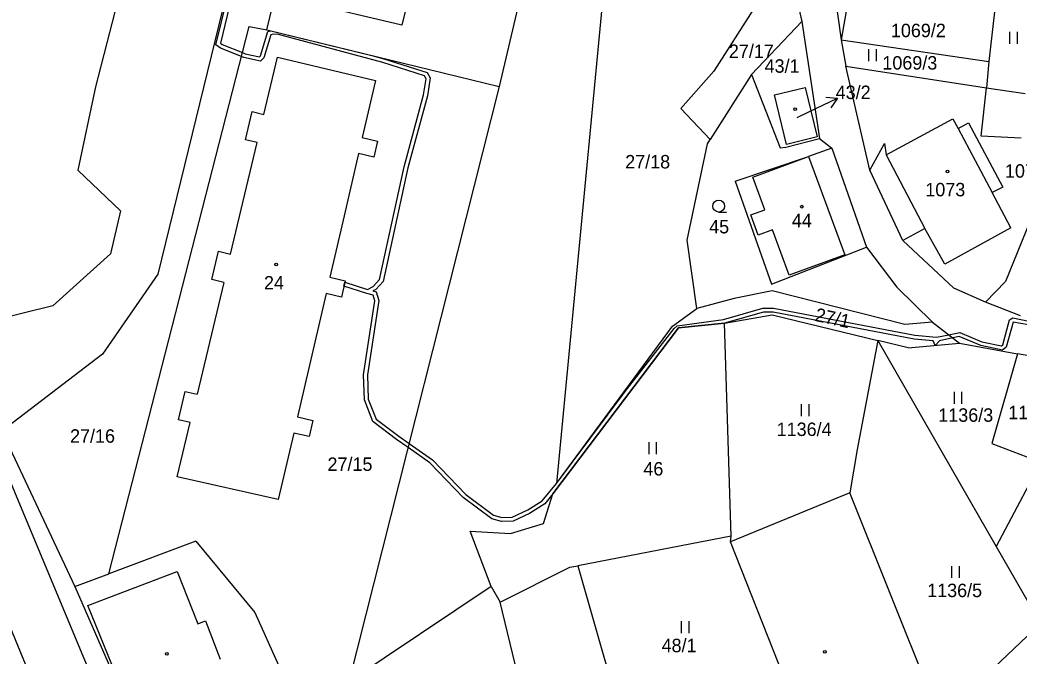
# Model space of a CAD drawing. Extents: x -670359 to -660124, y -978807 to -970072.
# Drawn here: x -670231.4 to -670104.9, y -977791.9 to -977711.4 of the extents above; entities that cross this region are included whole.
import ezdxf

# ---------------------------------------------------------------- set-up
doc = ezdxf.new("R2010")
doc.units = 0
for name, color, linetype in [('Hranice parcel', 7, 'Continuous'), ('Parcelní čísla', 7, 'Continuous'), ('Vnitřní kresba', 7, 'Continuous'), ('Věcná břemena k části', 7, 'Continuous'), ('Značky budov', 7, 'Continuous'), ('Značky kultur', 7, 'Continuous')]:
    doc.layers.add(name, color=color, linetype=linetype)

msp = doc.modelspace()

# ---------------------------------------------------------------- linework, layer by layer
at = {"layer": 'Hranice parcel'}
for p, q in [((-670108.73, -977716.63), (-670109.04, -977719.94)), ((-670135.87, -977720.84), (-670131.98, -977719.91)), ((-670131.98, -977719.91), (-670130.47, -977726.18)), ((-670134.36, -977727.12), (-670135.87, -977720.84)), ((-670130.47, -977726.18), (-670134.36, -977727.12))]:
    msp.add_line(p, q, dxfattribs=at)
for points in [[(-670163.89, -977539.01), (-670213.94, -977743.56)], [(-670228.39, -977798.54), (-670235.68, -977780.88), (-670248.21, -977752.09), (-670257.66, -977728.06), (-670261.88, -977714.27), (-670262.87, -977707.81), (-670263.3, -977700.83), (-670262.9, -977694.87), (-670261.36, -977686.41), (-670250.36, -977641.2)], [(-670183.39, -977889.81), (-670193.56, -977862.25), (-670201.26, -977845.22), (-670205.62, -977834.5), (-670231.98, -977771.32), (-670242.71, -977745.05), (-670249.53, -977728.04), (-670253.85, -977714.41), (-670254.54, -977710.9), (-670255.07, -977705.75), (-670255.17, -977699.87), (-670254.7, -977694.67), (-670252.82, -977684.15), (-670242.83, -977643.13)], [(-670200.15, -977712.62), (-670185.19, -977651.24)], [(-670156.24, -977658.3), (-670170.72, -977719.8)], [(-670155.4, -977685.45), (-670163.47, -977770.05)], [(-670106.89, -977700.29), (-670108.73, -977716.63)], [(-670217.24, -977701.95), (-670221.85, -977719.84)], [(-670180.99, -977703.63), (-670183.06, -977712.03)], [(-670128.6, -977705.45), (-670127.44, -977713.87)], [(-670183.06, -977712.03), (-670195.6, -977709.06)], [(-670132.79, -977709.9), (-670132.4, -977711.58)], [(-670138.55, -977710.02), (-670143.55, -977717.86)], [(-670220.15, -977781.47), (-670202.39, -977712.21)], [(-670202.39, -977712.21), (-670200.15, -977712.62)], [(-670138.77, -977718.26), (-670132.4, -977711.58)], [(-670132.4, -977711.58), (-670130.19, -977726.39)], [(-670200.15, -977712.62), (-670170.72, -977719.8)], [(-670127.44, -977713.87), (-670108.73, -977716.63)], [(-670127.44, -977713.87), (-670126.84, -977717.22)], [(-670200.51, -977723.32), (-670198.78, -977716.08)], [(-670198.78, -977716.08), (-670186.39, -977719.04)], [(-670126.84, -977717.22), (-670109.04, -977719.94)], [(-670123.82, -977730.36), (-670126.84, -977717.22)], [(-670143.55, -977717.86), (-670147.72, -977722.56)], [(-670138.77, -977718.26), (-670144.02, -977726.51)], [(-670138.77, -977718.26), (-670135.16, -977727.56)], [(-670221.85, -977719.84), (-670224.09, -977730.38)], [(-670170.72, -977719.8), (-670189.77, -977795.14)], [(-670186.39, -977719.04), (-670188.06, -977726.25)], [(-670109.04, -977719.94), (-670104.16, -977720.69)], [(-670147.72, -977722.56), (-670144.02, -977726.51)], [(-670202.87, -977726.52), (-670202.02, -977722.96)], [(-670202.02, -977722.96), (-670200.51, -977723.32)], [(-670121.72, -977728.45), (-670113.29, -977723.87)], [(-670113.29, -977723.87), (-670112.64, -977725.09)], [(-670112.64, -977725.09), (-670111.3, -977724.38)], [(-670111.3, -977724.38), (-670106.95, -977732.55)], [(-670188.06, -977726.25), (-670186.12, -977726.7)], [(-670204.74, -977740.99), (-670201.36, -977726.88)], [(-670201.36, -977726.88), (-670202.87, -977726.52)], [(-670186.12, -977726.7), (-670186.59, -977728.75)], [(-670146.93, -977739.23), (-670144.36, -977727.05)], [(-670144.36, -977727.05), (-670144.02, -977726.51)], [(-670135.16, -977727.56), (-670134.44, -977727.48)], [(-670134.44, -977727.48), (-670130.19, -977726.39)], [(-670128.6, -977727.6), (-670131.58, -977728.65)], [(-670130.19, -977726.39), (-670128.6, -977727.6)], [(-670128.6, -977727.6), (-670124.21, -977740.11)], [(-670099.46, -977726.85), (-670106.63, -977744.47)], [(-670188.54, -977728.29), (-670190.49, -977736.72)], [(-670186.59, -977728.75), (-670188.54, -977728.29)], [(-670140.85, -977731.78), (-670131.58, -977728.65)], [(-670121.72, -977728.45), (-670116.83, -977737.76)], [(-670224.09, -977730.38), (-670218.68, -977735.53)], [(-670119.64, -977739.3), (-670123.82, -977730.36)], [(-670140.85, -977731.78), (-670136.26, -977744.8)], [(-670106.95, -977732.55), (-670108.31, -977733.22)], [(-670105.94, -977737.68), (-670108.31, -977733.22)], [(-670218.68, -977735.53), (-670219.92, -977740.96)], [(-670190.49, -977736.72), (-670192.17, -977743.92)], [(-670105.94, -977737.68), (-670114.3, -977742.26)], [(-670114.3, -977742.26), (-670116.83, -977737.76)], [(-670145.71, -977747.88), (-670146.93, -977739.23)], [(-670136.26, -977744.8), (-670124.21, -977740.11)], [(-670124.21, -977740.11), (-670120.4, -977745.18)], [(-670113.16, -977745.31), (-670119.64, -977739.3)], [(-670219.92, -977740.96), (-670227.25, -977747.55)], [(-670207.11, -977744.23), (-670206.25, -977740.63)], [(-670206.25, -977740.63), (-670204.74, -977740.99)], [(-670213.94, -977743.56), (-670220.97, -977753.67)], [(-670192.17, -977743.92), (-670190.22, -977744.37)], [(-670205.59, -977744.58), (-670208.98, -977758.73)], [(-670205.59, -977744.58), (-670207.11, -977744.23)], [(-670190.22, -977744.37), (-670190.7, -977746.44)], [(-670120.4, -977745.18), (-670115.87, -977749.61)], [(-670109.17, -977747.09), (-670113.16, -977745.31)], [(-670106.63, -977744.47), (-670109.17, -977747.09)], [(-670192.65, -977745.99), (-670196.27, -977761.61)], [(-670190.7, -977746.44), (-670192.65, -977745.99)], [(-670136.17, -977745.67), (-670140.98, -977746.63)], [(-670119.39, -977749.9), (-670136.17, -977745.67)], [(-670227.25, -977747.55), (-670234.3, -977749.26)], [(-670140.98, -977746.63), (-670145.71, -977747.88)], [(-670104.74, -977748.8), (-670109.17, -977747.09)], [(-670148.79, -977750.13), (-670145.71, -977747.88)], [(-670142.2, -977749.74), (-670136.19, -977748.67)], [(-670136.19, -977748.67), (-670122.81, -977751.92)], [(-670163.96, -977771.35), (-670148.05, -977750.34)], [(-670163.47, -977770.05), (-670148.79, -977750.13)], [(-670148.05, -977750.34), (-670142.2, -977749.74)], [(-670141.35, -977776.7), (-670142.2, -977749.74)], [(-670115.87, -977749.61), (-670119.39, -977749.9)], [(-670115.87, -977749.61), (-670112.45, -977752.27)], [(-670122.81, -977751.92), (-670125.43, -977765.74)], [(-670118.94, -977752.86), (-670122.81, -977751.92)], [(-670122.81, -977751.92), (-670107.81, -977777.99)], [(-670118.94, -977752.86), (-670112.45, -977752.27)], [(-670112.45, -977752.27), (-670105.1, -977753.62)], [(-670220.97, -977753.67), (-670233.69, -977763.42)], [(-670105.1, -977753.62), (-670108.36, -977764.99)], [(-670103.42, -977753.93), (-670105.1, -977753.62)], [(-670211.35, -977761.96), (-670210.49, -977758.37)], [(-670210.49, -977758.37), (-670208.98, -977758.73)], [(-670196.27, -977761.61), (-670194.32, -977762.07)], [(-670211.48, -977769.17), (-670209.84, -977762.32)], [(-670209.84, -977762.32), (-670211.35, -977761.96)], [(-670194.32, -977762.07), (-670194.8, -977764.1)], [(-670233.69, -977763.42), (-670224.46, -977783.08)], [(-670196.74, -977763.65), (-670198.7, -977772.06)], [(-670194.8, -977764.1), (-670196.74, -977763.65)], [(-670108.36, -977764.99), (-670102.16, -977767.34)], [(-670125.43, -977765.74), (-670126.35, -977771.21)], [(-670102.16, -977767.34), (-670107.81, -977777.99)], [(-670198.7, -977772.06), (-670211.48, -977769.17)], [(-670165.11, -977775.1), (-670163.96, -977771.35)], [(-670126.35, -977771.21), (-670141.44, -977777.42)], [(-670116.13, -977796.71), (-670126.35, -977771.21)], [(-670169.28, -977776.35), (-670165.11, -977775.1)], [(-670171.73, -977783.05), (-670174.4, -977776.07)], [(-670174.4, -977776.07), (-670169.28, -977776.35)], [(-670141.35, -977776.7), (-670160.77, -977780.44)], [(-670141.44, -977777.42), (-670141.35, -977776.7)], [(-670209.14, -977777.35), (-670220.15, -977781.47)], [(-670209.14, -977777.35), (-670201.68, -977786.36)], [(-670135.31, -977792.9), (-670141.44, -977777.42)], [(-670107.81, -977777.99), (-670102.21, -977787.73)], [(-670170.62, -977785.06), (-670161.79, -977780.64)], [(-670161.79, -977780.64), (-670160.77, -977780.44)], [(-670160.77, -977780.44), (-670154.08, -977803.89)], [(-670224.46, -977783.08), (-670220.15, -977781.47)], [(-670224.46, -977783.08), (-670214.71, -977805.39)], [(-670171.73, -977783.05), (-670189.77, -977795.14)], [(-670171.73, -977783.05), (-670170.62, -977785.06)], [(-670166.5, -977801.96), (-670170.62, -977785.06)], [(-670201.68, -977786.36), (-670198.69, -977793.02)], [(-670114.79, -977799.68), (-670102.21, -977787.73)]]:
    msp.add_lwpolyline(points, dxfattribs=at)
at = {"layer": 'Parcelní čísla'}
for p, q in [((-670129.39, -977721.16), (-670127.9, -977721.28)), ((-670133.01, -977723.7), (-670131.51, -977722.99))]:
    msp.add_line(p, q, dxfattribs=at)
msp.add_lwpolyline([(-670131.51, -977722.99), (-670127.9, -977721.28), (-670128.75, -977722.51)], dxfattribs=at)
at = {"layer": 'Vnitřní kresba'}
for points in [[(-670125.04, -977700.04), (-670127.44, -977713.87)], [(-670109.7, -977726.06), (-670109.04, -977719.94)], [(-670112.64, -977725.09), (-670108.31, -977733.22)], [(-670104.66, -977726.33), (-670109.7, -977726.06)], [(-670123.82, -977730.36), (-670121.95, -977727.01)], [(-670121.95, -977727.01), (-670121.72, -977728.45)], [(-670131.58, -977728.65), (-670126.98, -977741.08), (-670134.01, -977743.68), (-670136.14, -977737.92), (-670137.94, -977738.59), (-670138.88, -977736.05), (-670137.08, -977735.39), (-670138.6, -977731.25), (-670131.58, -977728.65)], [(-670116.83, -977737.76), (-670119.64, -977739.3)], [(-670222.8, -977785.49), (-670211.49, -977781.17)], [(-670211.49, -977781.17), (-670208.88, -977787.8)], [(-670214.71, -977805.39), (-670222.8, -977785.49)], [(-670208.88, -977787.8), (-670207.93, -977787.43)], [(-670207.93, -977787.43), (-670206.04, -977792.25)]]:
    msp.add_lwpolyline(points, dxfattribs=at)
at = {"layer": 'Věcná břemena k části'}
for p, q in [((-670206.59, -977714.5), (-670204.96, -977707.85)), ((-670204.48, -977707.97), (-670206.03, -977714.3)), ((-670200.97, -977715.91), (-670200.03, -977712.85)), ((-670199.63, -977713.25), (-670200.53, -977716.17)), ((-670200.03, -977712.85), (-670199.65, -977712.74)), ((-670199.34, -977713.17), (-670199.63, -977713.25)), ((-670198.66, -977713.22), (-670199.34, -977713.17)), ((-670185.48, -977716.75), (-670198.66, -977713.22)), ((-670206.03, -977714.92), (-670206.59, -977714.5)), ((-670206.03, -977714.3), (-670205.79, -977714.48)), ((-670203.36, -977715.99), (-670206.03, -977714.92)), ((-670205.79, -977714.48), (-670203.24, -977715.51)), ((-670203.04, -977716.12), (-670203.36, -977715.99)), ((-670203.24, -977715.51), (-670202.9, -977715.64)), ((-670200.93, -977716.57), (-670203.04, -977716.12)), ((-670202.9, -977715.64), (-670201.09, -977716.03)), ((-670201.09, -977716.03), (-670200.97, -977715.91)), ((-670200.53, -977716.17), (-670200.93, -977716.57)), ((-670186.86, -977715.86), (-670185.34, -977716.27)), ((-670180.19, -977718.43), (-670185.48, -977716.75)), ((-670185.34, -977716.27), (-670179.85, -977718.01)), ((-670179.99, -977718.81), (-670180.19, -977718.43)), ((-670179.85, -977718.01), (-670179.47, -977718.71)), ((-670179.47, -977718.71), (-670179.8, -977720.96)), ((-670180.3, -977720.86), (-670179.99, -977718.81)), ((-670182.78, -977729.96), (-670180.3, -977720.86)), ((-670179.8, -977720.96), (-670182.3, -977730.08)), ((-670185.9, -977744.21), (-670182.78, -977729.96)), ((-670182.3, -977730.08), (-670185.44, -977744.45)), ((-670190.38, -977745.07), (-670190.26, -977744.56)), ((-670187.47, -977745.98), (-670190.38, -977745.07)), ((-670190.26, -977744.56), (-670187.42, -977745.47)), ((-670187.42, -977745.47), (-670186.68, -977745.09)), ((-670186.68, -977745.09), (-670185.9, -977744.21)), ((-670185.44, -977744.45), (-670186.36, -977745.49)), ((-670186.69, -977746.19), (-670187.47, -977745.98)), ((-670186.36, -977745.49), (-670186.71, -977745.67)), ((-670186.71, -977745.67), (-670186.29, -977745.79)), ((-670186.49, -977746.92), (-670186.69, -977746.19)), ((-670186.29, -977745.79), (-670185.97, -977746.88)), ((-670187.92, -977756.28), (-670186.49, -977746.92)), ((-670185.97, -977746.88), (-670187.42, -977756.3)), ((-670142.32, -977749.27), (-670137.35, -977747.84)), ((-670137.35, -977747.84), (-670136.01, -977747.85)), ((-670136.01, -977747.85), (-670118.13, -977751.26)), ((-670137.29, -977748.34), (-670142.2, -977749.74)), ((-670136.05, -977748.35), (-670137.29, -977748.34)), ((-670118.21, -977751.76), (-670136.05, -977748.35)), ((-670106.13, -977749.3), (-670105.71, -977749.07)), ((-670105.71, -977749.07), (-670103.67, -977749.47)), ((-670148.05, -977750.34), (-670163.96, -977771.35)), ((-670148.6, -977750.43), (-670148.18, -977750.1)), ((-670148.18, -977750.1), (-670142.32, -977749.27)), ((-670142.2, -977749.74), (-670148.05, -977750.34)), ((-670106.97, -977752.49), (-670106.13, -977749.3)), ((-670105.67, -977749.61), (-670106.53, -977752.79)), ((-670103.73, -977749.97), (-670105.67, -977749.61)), ((-670154.77, -977758.4), (-670148.6, -977750.43)), ((-670118.13, -977751.26), (-670115.36, -977751.51)), ((-670115.36, -977751.51), (-670113.82, -977751.2)), ((-670113.3, -977751.61), (-670115, -977751.96)), ((-670113.82, -977751.2), (-670112.43, -977750.92)), ((-670112.49, -977751.44), (-670113.3, -977751.61)), ((-670109.75, -977752.58), (-670112.49, -977751.44)), ((-670112.43, -977750.92), (-670109.61, -977752.1)), ((-670115.79, -977751.99), (-670118.21, -977751.76)), ((-670115.53, -977752.55), (-670115.79, -977751.99)), ((-670115, -977751.96), (-670115.53, -977752.55)), ((-670107.03, -977753.15), (-670109.75, -977752.58)), ((-670109.61, -977752.1), (-670107.15, -977752.61)), ((-670107.15, -977752.61), (-670106.97, -977752.49)), ((-670106.53, -977752.79), (-670107.03, -977753.15)), ((-670187.8, -977759.45), (-670187.92, -977756.28)), ((-670187.42, -977756.3), (-670187.3, -977759.35)), ((-670163.47, -977770.05), (-670154.77, -977758.4)), ((-670186.72, -977762.2), (-670187.8, -977759.45)), ((-670187.3, -977759.35), (-670186.3, -977761.88)), ((-670183.73, -977764.46), (-670186.72, -977762.2)), ((-670186.3, -977761.88), (-670183.43, -977764.06)), ((-670183.43, -977764.06), (-670182.14, -977764.97)), ((-670182.27, -977765.48), (-670183.73, -977764.46)), ((-670179.5, -977767.43), (-670182.27, -977765.48)), ((-670182.14, -977764.97), (-670179.18, -977767.05)), ((-670175.3, -977771.8), (-670179.5, -977767.43)), ((-670179.18, -977767.05), (-670174.96, -977771.42)), ((-670165.31, -977772.23), (-670163.47, -977770.05)), ((-670171.66, -977774.49), (-670175.3, -977771.8)), ((-670174.96, -977771.42), (-670171.44, -977774.03)), ((-670163.96, -977771.35), (-670164.97, -977772.61)), ((-670167.12, -977773.38), (-670165.31, -977772.23)), ((-670164.97, -977772.61), (-670166.88, -977773.82)), ((-670171.44, -977774.03), (-670170.39, -977774.35)), ((-670170.39, -977774.35), (-670169.09, -977774.3)), ((-670169.09, -977774.3), (-670167.12, -977773.38)), ((-670166.88, -977773.82), (-670168.97, -977774.8)), ((-670170.45, -977774.85), (-670171.66, -977774.49)), ((-670168.97, -977774.8), (-670170.45, -977774.85))]:
    msp.add_line(p, q, dxfattribs=at)
msp.add_lwpolyline([(-670199.65, -977712.74), (-670186.86, -977715.86)], dxfattribs=at)
at = {"layer": 'Značky budov'}
for centre in [(-670133.26, -977722.67), (-670113.98, -977730.56), (-670132.43, -977735), (-670198.97, -977742.33), (-670212.81, -977791.59), (-670129.49, -977791.34)]:
    msp.add_circle(centre, 0.175, dxfattribs=at)
at = {"layer": 'Značky kultur'}
for p, q in [((-670106.11, -977712.89), (-670106.11, -977714.39)), ((-670105.11, -977714.39), (-670105.11, -977712.89)), ((-670123.96, -977715.08), (-670123.96, -977716.58)), ((-670122.96, -977716.58), (-670122.96, -977715.08)), ((-670142.94, -977735.68), (-670141.94, -977735.68)), ((-670113.14, -977758.44), (-670113.14, -977759.94)), ((-670112.14, -977759.94), (-670112.14, -977758.44)), ((-670132.5, -977760.01), (-670132.5, -977761.51)), ((-670131.5, -977761.51), (-670131.5, -977760.01)), ((-670151.8, -977764.82), (-670151.8, -977766.32)), ((-670150.8, -977766.32), (-670150.8, -977764.82)), ((-670113.45, -977780.48), (-670113.45, -977781.98)), ((-670112.45, -977781.98), (-670112.45, -977780.48)), ((-670147.69, -977787.47), (-670147.69, -977788.97)), ((-670146.69, -977788.97), (-670146.69, -977787.47))]:
    msp.add_line(p, q, dxfattribs=at)
for centre, radius in [((-670133.26, -977722.67), 0.175), ((-670113.98, -977730.56), 0.175), ((-670142.94, -977734.93), 0.75), ((-670132.43, -977735), 0.175), ((-670198.97, -977742.33), 0.175), ((-670212.81, -977791.59), 0.175), ((-670129.49, -977791.34), 0.175)]:
    msp.add_circle(centre, radius, dxfattribs=at)

# ---------------------------------------------------------------- texts
at = {"layer": 'Parcelní čísla'}
for s, height, p in [('1069/2', 1.7, (-670121.14, -977713.55)), ('27/17', 1.7, (-670141.65, -977716.18)), ('1069/3', 1.7, (-670122.22, -977717.65)), ('43/1', 1.7, (-670137.13, -977718.05)), ('43/2', 1.7, (-670128.13, -977721.38)), ('43/2', 0.1, (-670133.01, -977723.7)), ('27/18', 1.7, (-670154.78, -977730.16)), ('1074', 1.7, (-670106.7, -977731.33)), ('1073', 1.7, (-670116.78, -977733.69)), ('44', 1.7, (-670133.68, -977737.6)), ('45', 1.7, (-670144.15, -977738.38)), ('24', 1.7, (-670200.51, -977745.48)), ('1136/3', 1.7, (-670115.14, -977762.22)), ('1136/2', 1.7, (-670106.29, -977761.9)), ('1136/4', 1.7, (-670135.6, -977764.02)), ('27/16', 1.7, (-670225.06, -977764.87)), ('27/15', 1.7, (-670192.47, -977768.44)), ('46', 1.7, (-670152.48, -977769.02)), ('1136/5', 1.7, (-670116.55, -977784.41)), ('48/1', 1.7, (-670150.17, -977791.38))]:
    msp.add_text(s, height=height, dxfattribs=at).set_placement(p)
msp.add_text('27/1', height=1.7, rotation=347.6508, dxfattribs=at).set_placement((-670130.85, -977749.44))

doc.saveas('drawing.dxf')
